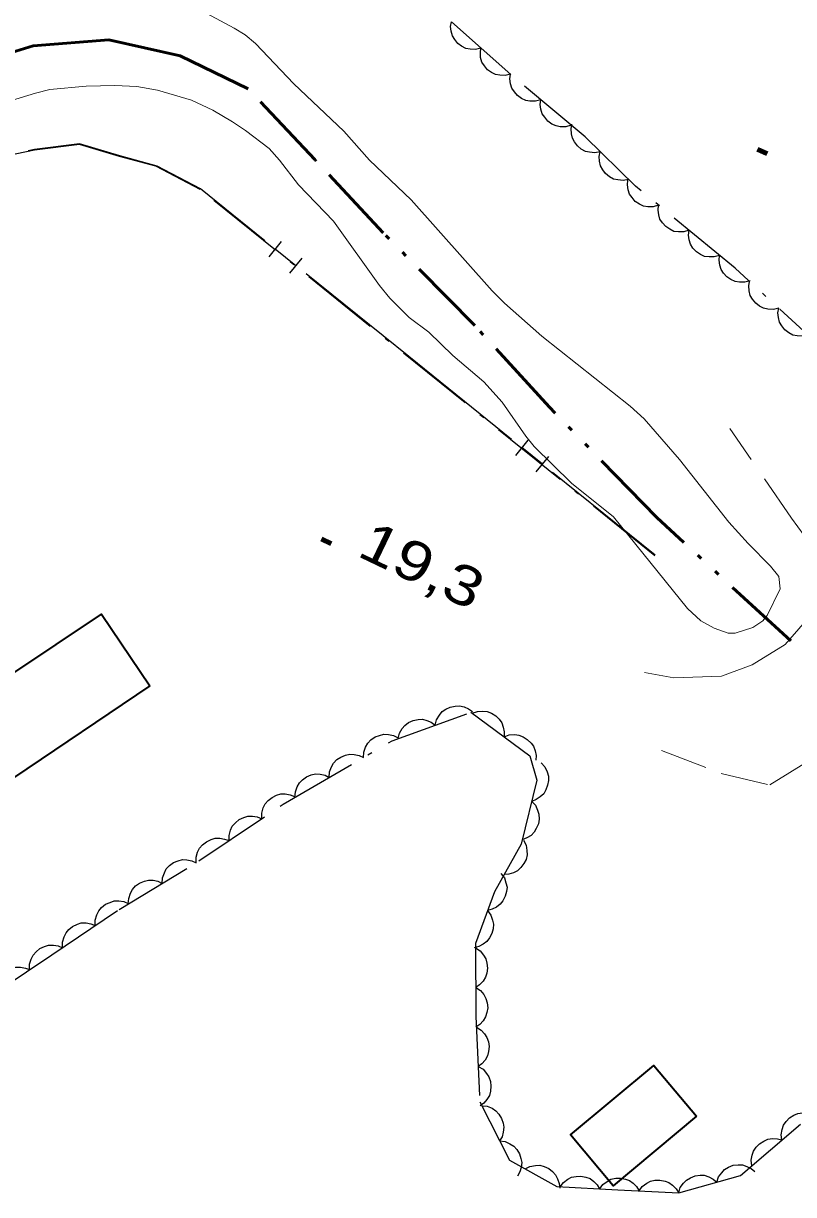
# Model space of a CAD drawing. Extents: x 355726 to 357533, y 5103782 to 5105258.
# Drawn here: x 356457.1 to 356486.3, y 5104670.08 to 5104714.48 of the extents above; entities that cross this region are included whole.
import ezdxf

# ---------------------------------------------------------------- set-up
doc = ezdxf.new("R2010")
doc.units = 0
doc.header["$LTSCALE"] = 0.6
for name, pattern in [('DASH_DOUBLE_DOT', [9.2, 5, -1.2, 0.3, -1.2, 0.3, -1.2]), ('DOT_DASHED', [7.7, 5, -1.2, 0.3, -1.2]), ('LONG_DASHED', [7.5, 6, -1.5]), ('MEDIUM_DASHED', [4.5, 3, -1.5])]:
    doc.linetypes.add(name, pattern=pattern)
for name, color, linetype, lineweight in [('19', 7, 'Continuous', 13), ('2', 7, 'LONG_DASHED', 13), ('3', 7, 'Continuous', 140), ('31', 7, 'Continuous', 35), ('37', 7, 'Continuous', 13), ('4', 7, 'DASH_DOUBLE_DOT', 53), ('44', 7, 'Continuous', 25)]:
    doc.layers.add(name, color=color, linetype=linetype, lineweight=lineweight)

msp = doc.modelspace()

# ---------------------------------------------------------------- linework, layer by layer
at = {"layer": '19', "linetype": 'MEDIUM_DASHED'}
for points in [[(356480.65, 5104689.87), (356481.77, 5104689.67), (356483.57, 5104689.73), (356484.73, 5104690.17), (356485.99, 5104690.94), (356487.02, 5104692.13), (356487.46, 5104693.44), (356487.19, 5104694.41), (356486.22, 5104695.73), (356483.89, 5104699.12)], [(356481.3, 5104686.92), (356483.56, 5104686.05), (356485.41, 5104685.61), (356486.92, 5104686.55), (356488.12, 5104688.22), (356490.26, 5104691.13), (356490.77, 5104691.33), (356491.76, 5104691.15), (356493.08, 5104690.84), (356494.23, 5104689.84), (356496.1, 5104688.17), (356499.77, 5104684.53), (356504.26, 5104680.19), (356509.5, 5104675.01), (356514.46, 5104669.17), (356517.85, 5104666.53), (356520.98, 5104662.95), (356523.99, 5104659.9), (356526.35, 5104657.83)]]:
    msp.add_lwpolyline(points, dxfattribs=at)
at = {"layer": '2', "linetype": 'Continuous'}
for points in [[(356483.85, 5104695.58), (356481.98, 5104697.95), (356480.64, 5104699.49), (356480.11, 5104699.97), (356476.76, 5104702.63), (356475.35, 5104703.88), (356474.88, 5104704.34), (356471.8, 5104707.8), (356470.23, 5104709.3), (356469.25, 5104710.4), (356467.36, 5104712.19), (356465.9, 5104713.72), (356465.51, 5104714.05), (356465.1, 5104714.3), (356462.48, 5104715.72)], [(356451.29, 5104709.93), (356457.56, 5104711.84), (356458.1, 5104711.98), (356459.49, 5104712.11), (356460.57, 5104712.13), (356461.41, 5104712.09), (356462.19, 5104711.96), (356463.48, 5104711.57), (356464.28, 5104711.2), (356465.03, 5104710.75), (356465.53, 5104710.43), (356466.42, 5104709.74), (356466.82, 5104709.3), (356467.54, 5104708.37), (356468.86, 5104706.99), (356470.6, 5104704.55), (356471, 5104704.07), (356471.73, 5104703.33), (356472.48, 5104702.78), (356473.38, 5104701.9), (356474.56, 5104700.9), (356475.26, 5104700.13), (356476.15, 5104698.83), (356476.47, 5104698.45), (356477.88, 5104697.05), (356479.48, 5104695.78), (356482.28, 5104692.3), (356482.79, 5104691.84), (356483.3, 5104691.55), (356483.82, 5104691.36), (356484.09, 5104691.36), (356484.76, 5104691.58), (356485.14, 5104691.84), (356485.3, 5104692.04), (356485.8, 5104693.05), (356485.74, 5104693.51), (356485.43, 5104693.91), (356484.58, 5104694.76), (356483.85, 5104695.58)]]:
    msp.add_lwpolyline(points, dxfattribs=at)
at = {"layer": '3'}
for p, q in [((356484.94, 5104709.72), (356485.3, 5104709.55)), ((356468.41, 5104694.94), (356468.77, 5104694.77))]:
    msp.add_line(p, q, dxfattribs=at)
at = {"layer": '31'}
for points in [[(356461.9, 5104689.37), (356456.73, 5104685.88), (356454.9, 5104688.63), (356460.07, 5104692.09), (356461.9, 5104689.37)], [(356482.62, 5104673.05), (356479.46, 5104670.41), (356477.85, 5104672.34), (356481.01, 5104674.98), (356482.62, 5104673.05)]]:
    msp.add_lwpolyline(points, close=True, dxfattribs=at)
at = {"layer": '37', "lineweight": 25}
for p, q in [((356466.42, 5104705.63), (356466.89, 5104706.22)), ((356467.43, 5104705.3), (356466.65, 5104705.93)), ((356467.2, 5104705.01), (356467.67, 5104705.59)), ((356471.72, 5104701.85), (356467.82, 5104704.99)), ((356475.61, 5104698.71), (356471.72, 5104701.85)), ((356475.77, 5104698.1), (356476.24, 5104698.69)), ((356476.78, 5104697.77), (356476, 5104698.4)), ((356476.55, 5104697.48), (356477.02, 5104698.06)), ((356481.06, 5104694.32), (356477.17, 5104697.46))]:
    msp.add_line(p, q, dxfattribs=at)
at = {"layer": '37', "linetype": 'DOT_DASHED', "lineweight": 25}
msp.add_lwpolyline([(356481.05, 5104694.3), (356463.81, 5104708.19), (356462.12, 5104709.07), (356460.75, 5104709.44), (356459.23, 5104709.9), (356457.52, 5104709.68), (356455.73, 5104709.31), (356452.86, 5104709.14), (356450.75, 5104708.56), (356449.45, 5104707.68), (356420.9, 5104694.66), (356434.33, 5104677.54)], dxfattribs=at)
at = {"layer": '37', "lineweight": 25}
for points in [[(356462.17, 5104709.07), (356460.76, 5104709.46), (356459.23, 5104709.92), (356457.52, 5104709.7), (356457.29, 5104709.65)], [(356466.26, 5104706.24), (356463.82, 5104708.21), (356462.17, 5104709.07)]]:
    msp.add_lwpolyline(points, dxfattribs=at)
at = {"layer": '4'}
msp.add_lwpolyline([(356486.2, 5104691.07), (356481.12, 5104695.75), (356477.05, 5104699.93), (356474.22, 5104703.03), (356470.75, 5104706.55), (356468.15, 5104709.33), (356465.62, 5104712.01), (356463.05, 5104713.25), (356460.34, 5104713.86), (356457.48, 5104713.63), (356453.55, 5104712.46)], dxfattribs=at)
at = {"layer": '44', "linetype": 'DOT_DASHED'}
for points in [[(356475.58, 5104712.55), (356472.55, 5104715.24)], [(356535.71, 5104658.52), (356530.26, 5104663.55), (356526.14, 5104667.44), (356521.9, 5104671.8), (356512.09, 5104679.66), (356506.94, 5104684.52), (356502.25, 5104689.52), (356498.73, 5104693.07), (356494.44, 5104696.66), (356491.48, 5104699.11), (356488, 5104701.62), (356484.09, 5104705.2), (356480.31, 5104708.31), (356478.4, 5104710.18), (356475.58, 5104712.55)], [(356444.89, 5104669.69), (356445.57, 5104670.89), (356448.13, 5104672.6), (356456.26, 5104677.88), (356458.18, 5104679.17), (356460.73, 5104680.89), (356463.76, 5104682.73), (356466.95, 5104684.88), (356471.09, 5104687.29), (356474.07, 5104688.37), (356476.3, 5104686.72), (356476.57, 5104685.79), (356475.98, 5104683.36), (356474.96, 5104681.56), (356474.25, 5104679.6), (356474.26, 5104676.83), (356474.41, 5104673.6), (356475.53, 5104671.39), (356477.33, 5104670.38), (356479.64, 5104670.26), (356481.95, 5104670.15), (356484.29, 5104670.8), (356491.23, 5104676.75)]]:
    msp.add_lwpolyline(points, dxfattribs=at)
at = {"layer": '44'}
for points in [[(356474.45, 5104713.55), (356474.25, 5104713.5), (356474.04, 5104713.51), (356473.88, 5104713.54), (356473.72, 5104713.62), (356473.58, 5104713.73), (356473.46, 5104713.88), (356473.37, 5104714.02), (356473.32, 5104714.19), (356473.3, 5104714.37), (356473.33, 5104714.55)], [(356475.57, 5104712.56), (356475.37, 5104712.51), (356475.17, 5104712.52), (356475, 5104712.55), (356474.85, 5104712.62), (356474.7, 5104712.73), (356474.58, 5104712.88), (356474.49, 5104713.02), (356474.44, 5104713.19), (356474.43, 5104713.38), (356474.45, 5104713.55)], [(356476.72, 5104711.59), (356476.52, 5104711.54), (356476.31, 5104711.54), (356476.15, 5104711.56), (356475.99, 5104711.64), (356475.84, 5104711.75), (356475.72, 5104711.89), (356475.62, 5104712.03), (356475.57, 5104712.2), (356475.55, 5104712.38), (356475.57, 5104712.56)], [(356477.87, 5104710.63), (356477.67, 5104710.57), (356477.46, 5104710.57), (356477.3, 5104710.6), (356477.14, 5104710.67), (356476.99, 5104710.78), (356476.87, 5104710.93), (356476.77, 5104711.06), (356476.72, 5104711.23), (356476.7, 5104711.41), (356476.72, 5104711.59)], [(356478.97, 5104709.62), (356478.77, 5104709.58), (356478.57, 5104709.6), (356478.41, 5104709.63), (356478.25, 5104709.72), (356478.11, 5104709.84), (356478, 5104709.99), (356477.92, 5104710.13), (356477.88, 5104710.3), (356477.87, 5104710.49), (356477.9, 5104710.67)], [(356480.05, 5104708.57), (356479.84, 5104708.53), (356479.64, 5104708.55), (356479.48, 5104708.58), (356479.33, 5104708.67), (356479.18, 5104708.79), (356479.07, 5104708.94), (356478.99, 5104709.08), (356478.95, 5104709.26), (356478.94, 5104709.44), (356478.97, 5104709.62)], [(356481.18, 5104707.59), (356480.98, 5104707.53), (356480.78, 5104707.53), (356480.62, 5104707.56), (356480.46, 5104707.63), (356480.3, 5104707.73), (356480.18, 5104707.88), (356480.08, 5104708.01), (356480.03, 5104708.18), (356480.01, 5104708.37), (356480.02, 5104708.54)], [(356482.34, 5104706.64), (356482.14, 5104706.58), (356481.94, 5104706.58), (356481.77, 5104706.6), (356481.61, 5104706.68), (356481.46, 5104706.78), (356481.34, 5104706.93), (356481.24, 5104707.06), (356481.19, 5104707.23), (356481.17, 5104707.41), (356481.18, 5104707.59)], [(356483.5, 5104705.69), (356483.3, 5104705.63), (356483.1, 5104705.63), (356482.93, 5104705.65), (356482.77, 5104705.72), (356482.62, 5104705.83), (356482.49, 5104705.97), (356482.4, 5104706.11), (356482.35, 5104706.28), (356482.32, 5104706.46), (356482.34, 5104706.64)], [(356484.66, 5104704.73), (356484.46, 5104704.67), (356484.25, 5104704.67), (356484.09, 5104704.7), (356483.93, 5104704.77), (356483.78, 5104704.88), (356483.65, 5104705.02), (356483.56, 5104705.15), (356483.51, 5104705.32), (356483.48, 5104705.51), (356483.5, 5104705.69)], [(356485.74, 5104703.69), (356485.54, 5104703.64), (356485.33, 5104703.65), (356485.17, 5104703.69), (356485.01, 5104703.77), (356484.87, 5104703.88), (356484.75, 5104704.03), (356484.66, 5104704.17), (356484.62, 5104704.34), (356484.61, 5104704.53), (356484.63, 5104704.7)], [(356486.85, 5104702.68), (356486.64, 5104702.63), (356486.44, 5104702.64), (356486.28, 5104702.67), (356486.12, 5104702.75), (356485.97, 5104702.87), (356485.86, 5104703.02), (356485.77, 5104703.16), (356485.73, 5104703.33), (356485.71, 5104703.51), (356485.74, 5104703.69)], [(356472.72, 5104687.88), (356472.77, 5104688.08), (356472.88, 5104688.26), (356472.98, 5104688.39), (356473.12, 5104688.49), (356473.29, 5104688.56), (356473.48, 5104688.6), (356473.64, 5104688.61), (356473.81, 5104688.57), (356473.98, 5104688.5), (356474.13, 5104688.39)], [(356474.12, 5104688.33), (356474.32, 5104688.4), (356474.52, 5104688.41), (356474.69, 5104688.4), (356474.85, 5104688.33), (356475.01, 5104688.23), (356475.14, 5104688.1), (356475.24, 5104687.97), (356475.3, 5104687.8), (356475.33, 5104687.62), (356475.33, 5104687.44)], [(356471.31, 5104687.37), (356471.36, 5104687.57), (356471.47, 5104687.75), (356471.57, 5104687.87), (356471.71, 5104687.98), (356471.88, 5104688.05), (356472.07, 5104688.09), (356472.23, 5104688.1), (356472.4, 5104688.06), (356472.57, 5104687.99), (356472.72, 5104687.88)], [(356470, 5104686.65), (356470.01, 5104686.86), (356470.08, 5104687.05), (356470.16, 5104687.2), (356470.28, 5104687.32), (356470.44, 5104687.43), (356470.61, 5104687.49), (356470.77, 5104687.54), (356470.95, 5104687.53), (356471.13, 5104687.49), (356471.29, 5104687.41)], [(356475.33, 5104687.44), (356475.52, 5104687.51), (356475.73, 5104687.52), (356475.89, 5104687.5), (356476.05, 5104687.44), (356476.21, 5104687.34), (356476.35, 5104687.2), (356476.45, 5104687.08), (356476.51, 5104686.91), (356476.54, 5104686.73), (356476.53, 5104686.55)], [(356468.7, 5104685.9), (356468.71, 5104686.11), (356468.78, 5104686.3), (356468.86, 5104686.44), (356468.99, 5104686.57), (356469.14, 5104686.67), (356469.32, 5104686.74), (356469.48, 5104686.78), (356469.65, 5104686.77), (356469.83, 5104686.73), (356470, 5104686.65)], [(356467.4, 5104685.14), (356467.42, 5104685.35), (356467.49, 5104685.54), (356467.57, 5104685.69), (356467.69, 5104685.81), (356467.84, 5104685.92), (356468.02, 5104685.99), (356468.18, 5104686.03), (356468.36, 5104686.02), (356468.54, 5104685.98), (356468.7, 5104685.9)], [(356476.73, 5104686.45), (356476.87, 5104686.3), (356476.96, 5104686.11), (356477.01, 5104685.95), (356477.01, 5104685.78), (356476.98, 5104685.6), (356476.91, 5104685.42), (356476.83, 5104685.28), (356476.7, 5104685.16), (356476.54, 5104685.06), (356476.38, 5104684.99)], [(356466.14, 5104684.33), (356466.14, 5104684.54), (356466.2, 5104684.74), (356466.27, 5104684.89), (356466.38, 5104685.02), (356466.53, 5104685.14), (356466.7, 5104685.22), (356466.86, 5104685.27), (356467.03, 5104685.27), (356467.22, 5104685.24), (356467.38, 5104685.17)], [(356476.38, 5104684.99), (356476.52, 5104684.84), (356476.6, 5104684.65), (356476.65, 5104684.5), (356476.66, 5104684.32), (356476.63, 5104684.14), (356476.55, 5104683.96), (356476.47, 5104683.82), (356476.35, 5104683.7), (356476.19, 5104683.6), (356476.02, 5104683.53)], [(356464.9, 5104683.5), (356464.9, 5104683.7), (356464.96, 5104683.9), (356465.02, 5104684.05), (356465.14, 5104684.18), (356465.28, 5104684.3), (356465.46, 5104684.38), (356465.61, 5104684.43), (356465.79, 5104684.43), (356465.97, 5104684.4), (356466.14, 5104684.33)], [(356463.65, 5104682.66), (356463.65, 5104682.87), (356463.71, 5104683.06), (356463.78, 5104683.21), (356463.9, 5104683.34), (356464.04, 5104683.46), (356464.22, 5104683.54), (356464.37, 5104683.59), (356464.55, 5104683.59), (356464.73, 5104683.56), (356464.9, 5104683.5)], [(356476.07, 5104683.52), (356476.16, 5104683.33), (356476.19, 5104683.13), (356476.2, 5104682.96), (356476.16, 5104682.79), (356476.08, 5104682.63), (356475.96, 5104682.48), (356475.84, 5104682.36), (356475.69, 5104682.28), (356475.51, 5104682.23), (356475.33, 5104682.21)], [(356462.37, 5104681.88), (356462.38, 5104682.09), (356462.45, 5104682.28), (356462.52, 5104682.43), (356462.64, 5104682.56), (356462.79, 5104682.67), (356462.97, 5104682.74), (356463.13, 5104682.78), (356463.3, 5104682.77), (356463.49, 5104682.74), (356463.65, 5104682.66)], [(356475.21, 5104682.26), (356475.34, 5104682.09), (356475.4, 5104681.9), (356475.44, 5104681.74), (356475.42, 5104681.57), (356475.37, 5104681.39), (356475.28, 5104681.22), (356475.18, 5104681.09), (356475.04, 5104680.98), (356474.88, 5104680.9), (356474.7, 5104680.85)], [(356461.08, 5104681.11), (356461.1, 5104681.31), (356461.16, 5104681.51), (356461.24, 5104681.65), (356461.36, 5104681.78), (356461.51, 5104681.89), (356461.69, 5104681.96), (356461.85, 5104682), (356462.02, 5104682), (356462.2, 5104681.96), (356462.37, 5104681.88)], [(356459.83, 5104680.28), (356459.83, 5104680.49), (356459.89, 5104680.69), (356459.96, 5104680.84), (356460.07, 5104680.97), (356460.22, 5104681.09), (356460.39, 5104681.16), (356460.55, 5104681.22), (356460.72, 5104681.22), (356460.91, 5104681.19), (356461.07, 5104681.12)], [(356474.7, 5104680.85), (356474.83, 5104680.68), (356474.89, 5104680.49), (356474.93, 5104680.33), (356474.91, 5104680.16), (356474.86, 5104679.98), (356474.77, 5104679.81), (356474.67, 5104679.68), (356474.53, 5104679.57), (356474.37, 5104679.49), (356474.19, 5104679.44)], [(356458.59, 5104679.44), (356458.59, 5104679.65), (356458.65, 5104679.85), (356458.72, 5104680), (356458.83, 5104680.13), (356458.97, 5104680.25), (356459.15, 5104680.33), (356459.3, 5104680.38), (356459.48, 5104680.38), (356459.66, 5104680.35), (356459.83, 5104680.28)], [(356457.34, 5104678.61), (356457.34, 5104678.82), (356457.4, 5104679.01), (356457.47, 5104679.16), (356457.59, 5104679.29), (356457.73, 5104679.41), (356457.91, 5104679.49), (356458.06, 5104679.54), (356458.24, 5104679.54), (356458.42, 5104679.51), (356458.59, 5104679.44)], [(356474.25, 5104679.43), (356474.42, 5104679.32), (356474.55, 5104679.16), (356474.64, 5104679.02), (356474.68, 5104678.85), (356474.7, 5104678.66), (356474.67, 5104678.48), (356474.63, 5104678.32), (356474.53, 5104678.17), (356474.4, 5104678.03), (356474.26, 5104677.93)], [(356456.1, 5104677.77), (356456.1, 5104677.98), (356456.16, 5104678.17), (356456.23, 5104678.32), (356456.34, 5104678.46), (356456.49, 5104678.57), (356456.66, 5104678.65), (356456.82, 5104678.7), (356456.99, 5104678.7), (356457.18, 5104678.67), (356457.34, 5104678.61)], [(356474.26, 5104677.93), (356474.43, 5104677.82), (356474.56, 5104677.66), (356474.64, 5104677.52), (356474.69, 5104677.35), (356474.71, 5104677.16), (356474.68, 5104676.98), (356474.63, 5104676.82), (356474.54, 5104676.67), (356474.41, 5104676.53), (356474.26, 5104676.43)], [(356474.28, 5104676.43), (356474.46, 5104676.32), (356474.59, 5104676.17), (356474.68, 5104676.04), (356474.74, 5104675.87), (356474.76, 5104675.69), (356474.74, 5104675.5), (356474.7, 5104675.34), (356474.61, 5104675.18), (356474.49, 5104675.04), (356474.35, 5104674.94)], [(356474.35, 5104674.94), (356474.53, 5104674.83), (356474.66, 5104674.67), (356474.75, 5104674.54), (356474.81, 5104674.37), (356474.83, 5104674.19), (356474.81, 5104674), (356474.77, 5104673.84), (356474.68, 5104673.69), (356474.56, 5104673.54), (356474.42, 5104673.44)], [(356474.48, 5104673.45), (356474.69, 5104673.43), (356474.88, 5104673.35), (356475.02, 5104673.26), (356475.13, 5104673.13), (356475.23, 5104672.97), (356475.29, 5104672.79), (356475.32, 5104672.63), (356475.3, 5104672.45), (356475.25, 5104672.27), (356475.16, 5104672.12)], [(356485.86, 5104672.15), (356485.84, 5104672.35), (356485.87, 5104672.55), (356485.92, 5104672.71), (356486.02, 5104672.85), (356486.15, 5104672.99), (356486.32, 5104673.09), (356486.46, 5104673.15), (356486.64, 5104673.18), (356486.82, 5104673.17), (356487, 5104673.12)], [(356475.16, 5104672.12), (356475.37, 5104672.09), (356475.55, 5104672.01), (356475.7, 5104671.92), (356475.81, 5104671.79), (356475.91, 5104671.63), (356475.97, 5104671.45), (356476, 5104671.29), (356475.98, 5104671.11), (356475.93, 5104670.94), (356475.84, 5104670.78)], [(356484.72, 5104671.17), (356484.7, 5104671.38), (356484.73, 5104671.58), (356484.78, 5104671.73), (356484.88, 5104671.88), (356485.01, 5104672.01), (356485.18, 5104672.11), (356485.33, 5104672.18), (356485.5, 5104672.2), (356485.69, 5104672.19), (356485.86, 5104672.15)], [(356476.13, 5104671.05), (356476.31, 5104671.15), (356476.52, 5104671.18), (356476.68, 5104671.19), (356476.85, 5104671.14), (356477.02, 5104671.07), (356477.17, 5104670.95), (356477.28, 5104670.83), (356477.36, 5104670.68), (356477.42, 5104670.5), (356477.44, 5104670.32)], [(356483.39, 5104670.55), (356483.46, 5104670.75), (356483.58, 5104670.91), (356483.69, 5104671.03), (356483.84, 5104671.12), (356484.01, 5104671.19), (356484.2, 5104671.21), (356484.37, 5104671.21), (356484.53, 5104671.15), (356484.7, 5104671.07), (356484.84, 5104670.95)], [(356477.45, 5104670.37), (356477.58, 5104670.54), (356477.74, 5104670.66), (356477.89, 5104670.74), (356478.06, 5104670.77), (356478.24, 5104670.78), (356478.43, 5104670.74), (356478.59, 5104670.69), (356478.73, 5104670.58), (356478.86, 5104670.45), (356478.95, 5104670.3)], [(356478.95, 5104670.29), (356479.07, 5104670.46), (356479.24, 5104670.58), (356479.38, 5104670.66), (356479.56, 5104670.7), (356479.74, 5104670.7), (356479.93, 5104670.66), (356480.08, 5104670.61), (356480.22, 5104670.51), (356480.35, 5104670.38), (356480.45, 5104670.22)], [(356480.45, 5104670.22), (356480.57, 5104670.39), (356480.74, 5104670.51), (356480.88, 5104670.59), (356481.05, 5104670.63), (356481.24, 5104670.63), (356481.43, 5104670.59), (356481.58, 5104670.54), (356481.72, 5104670.44), (356481.85, 5104670.3), (356481.95, 5104670.15)], [(356481.95, 5104670.15), (356482.01, 5104670.35), (356482.13, 5104670.51), (356482.24, 5104670.63), (356482.4, 5104670.72), (356482.57, 5104670.79), (356482.76, 5104670.81), (356482.92, 5104670.81), (356483.09, 5104670.75), (356483.25, 5104670.67), (356483.39, 5104670.55)]]:
    msp.add_lwpolyline(points, dxfattribs=at)

# ---------------------------------------------------------------- texts
at = {"layer": '3', "width": 1.25}
msp.add_text('19,3   ', height=1.5, rotation=334.423, dxfattribs=at).set_placement((356469.7, 5104694.32))

doc.saveas('drawing.dxf')
